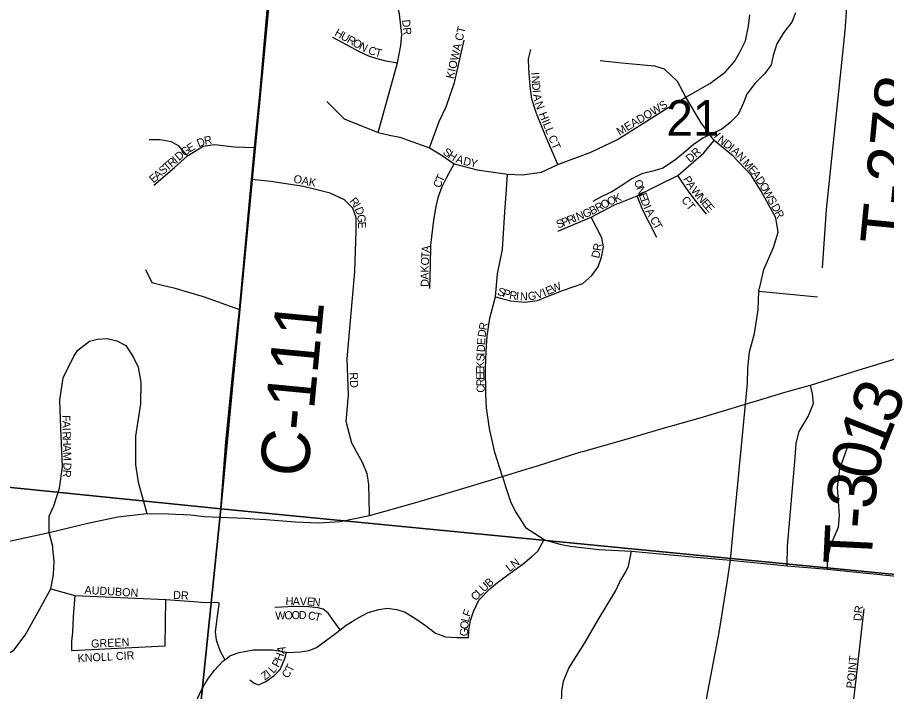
# Model space of a CAD drawing. Extents: x 1310247 to 1552180, y 377264 to 706493.
# Drawn here: x 1398452 to 1403845, y 517629 to 521811 of the extents above; entities that cross this region are included whole.
import ezdxf

# ---------------------------------------------------------------- set-up
doc = ezdxf.new("R2010")
doc.units = 0
for name, color, linetype in [('GM_X_County_Road', 7, 'Continuous'), ('GM_X_County_Road_Text', 7, 'Continuous'), ('GM_X_Minor_River', 7, 'Continuous'), ('GM_X_Section', 7, 'Continuous'), ('GM_X_Section_Text', 7, 'Continuous'), ('GM_X_State_Route', 7, 'Continuous'), ('GM_X_Township_Road', 7, 'Continuous'), ('GM_X_Township_Road_Text', 7, 'Continuous'), ('GM_X_Township_ROW', 7, 'Continuous'), ('GM_X_Township_Subdivision', 7, 'Continuous'), ('GM_X_Township_Subdivision_Text', 7, 'Continuous')]:
    doc.layers.add(name, color=color, linetype=linetype)

msp = doc.modelspace()

# ---------------------------------------------------------------- linework, layer by layer
at = {"layer": 'GM_X_County_Road'}
for points in [[(1399710.5, 518711.7), (1399746.4, 519177.7), (1399790.7, 519631.5), (1399829.5, 519998.9), (1399905.7, 520806.7), (1399922.4, 521003.8), (1399957.2, 521333.2), (1400035.4, 522239.3), (1400090.1, 522769.8), (1400145.6, 523378.5), (1400204.4, 523955.2), (1400224.4, 524023.3), (1400295.3, 524159.6), (1400420.2, 524378.1), (1400452.3, 524432.2), (1400473.7, 524476.3), (1400478.5, 524538.7), (1400457.6, 524600.6), (1400419.5, 524644), (1400358.7, 524692.8), (1400242, 524774.9), (1400198.1, 524835.4), (1400183.5, 524914.8), (1400086.4, 525507.7)], [(1401461.5, 518963.5), (1401480.9, 518900.7), (1401509.3, 518815.4), (1401512.7, 518808.3)], [(1401512.7, 518808.3), (1401542.7, 518744.3), (1401574.7, 518696), (1401605, 518647.7), (1401720.4, 518572.3), (1401723.8, 518571.3)], [(1401723.8, 518571.3), (1401817.1, 518543.2), (1401882.9, 518531.5), (1402060, 518510.6), (1402262, 518499.1)], [(1402262, 518499.1), (1402618.3, 518467)], [(1402618.3, 518467), (1402877.7, 518443.7), (1403228.8, 518408.7)], [(1403228.8, 518408.7), (1403479.6, 518388.7), (1403700, 518365.9), (1403924.6, 518343.2), (1404137, 518320), (1404991.5, 518246.5), (1405633.5, 518188.9), (1406174.8, 518143.5), (1406417.5, 518119.1), (1407143.1, 518050.1), (1407545.6, 518017.7), (1407794, 517991.7), (1408079.6, 517960.9), (1408753.3, 517913.8), (1409172.1, 517866.7), (1410071.8, 517802.6)]]:
    msp.add_lwpolyline(points, dxfattribs=at)
at = {"layer": 'GM_X_Minor_River'}
msp.add_lwpolyline([(1403280.7, 521839.6), (1403256.8, 521782.2), (1403204.7, 521715.6), (1403164.5, 521646.7), (1403142.2, 521575.3), (1403128.4, 521517.5), (1403090.7, 521462.6), (1403028.6, 521400.4), (1402978.6, 521335.8), (1402956.9, 521282.3), (1402924.5, 521209.2), (1402874.9, 521158.6), (1402821.5, 521116.1), (1402758.7, 521090), (1402705.7, 521061.6), (1402644.4, 521021.4), (1402584.7, 520969.2), (1402529.2, 520922.8), (1402457.7, 520876.9), (1402403.1, 520860.5), (1402326.4, 520840.9), (1402265.4, 520810.7), (1402195.9, 520764.8), (1402140.7, 520728.4), (1402077.8, 520700.3), (1402022.8, 520669.9)], dxfattribs=at)
at = {"layer": 'GM_X_Section'}
msp.add_lwpolyline([(1394632.2, 524597.9), (1400210.2, 523974.4), (1399715, 518763.5), (1394077.9, 519336.3)], dxfattribs=at)
for points in [[(1400210.2, 523974.4), (1405478, 523537.9), (1405004.4, 518248.1), (1399715, 518763.5)], [(1399715, 518763.5), (1399128.9, 513068.6), (1393469.6, 513633.9), (1394077.9, 519336.3)], [(1399715, 518763.5), (1405004.4, 518248.1), (1404461.2, 512601.7), (1399128.9, 513068.6)]]:
    msp.add_lwpolyline(points, close=True, dxfattribs=at)
at = {"layer": 'GM_X_State_Route'}
for points in [[(1402970.3, 519411.7), (1403221.2, 519489.2), (1403373, 519530.7), (1403668.5, 519622.6), (1403932.8, 519702.7), (1404204.8, 519784.8), (1404529.5, 519881.6), (1404876.7, 519988.4), (1405119.6, 520060.5), (1405145.4, 520067.9)], [(1401705.8, 512838.3), (1401730.9, 513109.3), (1401760.6, 513488.9), (1401809.8, 513816.6), (1401868, 514218.3), (1401935.5, 514520), (1401999.7, 514817.4), (1402093.8, 515183), (1402178.4, 515477.7), (1402248, 515739.7), (1402332.5, 516035.7), (1402419.9, 516344), (1402493.8, 516614.1), (1402557.6, 516859.7), (1402625.9, 517135.3), (1402698.2, 517413.6), (1402736.4, 517627.8), (1402806, 517994.8), (1402856.4, 518305.9), (1402877.7, 518443.7), (1402893.3, 518622.4), (1402915.1, 518854.3), (1402945.1, 519153.1), (1402970.3, 519411.7)], [(1401960.3, 519118.9), (1402228.5, 519194.8), (1402452.3, 519260.8), (1402688.6, 519327.6), (1402970.3, 519411.7)], [(1401609, 519008.9), (1401678.7, 519030.3), (1401947.6, 519115.3), (1401960.3, 519118.9)], [(1399920.5, 518700.8), (1399995.7, 518696.3), (1400175.5, 518682.2), (1400323.3, 518675.7), (1400455.6, 518683.4), (1400636.8, 518722), (1400776.8, 518760.5), (1400924.5, 518802.9), (1401077.4, 518847.9), (1401243.1, 518896.7), (1401461.5, 518963.5), (1401609, 519008.9)], [(1398459.9, 518575.3), (1398648.4, 518615.7), (1398888.7, 518673.4), (1399075.3, 518712.9), (1399254.6, 518733.2), (1399390.6, 518731), (1399529.4, 518724.6), (1399610.3, 518715.6), (1399710.5, 518711.7), (1399865.9, 518704), (1399920.5, 518700.8)], [(1396707.3, 518183.3), (1396986.9, 518248.9), (1397280.2, 518316.4), (1397537.4, 518378.3), (1397793.1, 518429.9), (1397978, 518471.8), (1398140.9, 518506.6), (1398330.6, 518547.7), (1398459.9, 518575.3)]]:
    msp.add_lwpolyline(points, dxfattribs=at)
at = {"layer": 'GM_X_Township_Road'}
for points in [[(1403446.8, 520258.1), (1403472.4, 520620.2), (1403587.9, 521728.2), (1403610.3, 522049.2), (1403678.6, 522624.4), (1403771.6, 523612.2)], [(1399247.7, 520246.9), (1399286.4, 520167.5), (1399349.6, 520150.1), (1399423.1, 520134.3), (1399604.9, 520080.5), (1399829.5, 519998.9)], [(1403052.1, 520114), (1403416.6, 520077.1)], [(1403228.8, 518408.7), (1403231.1, 518531), (1403278.6, 519081.5), (1403284.8, 519170.8), (1403302.9, 519241.8), (1403357.9, 519335.2), (1403391.9, 519416.7)]]:
    msp.add_lwpolyline(points, dxfattribs=at)
at = {"layer": 'GM_X_Township_ROW'}
msp.add_lwpolyline([(1403391.9, 519416.7), (1403385.1, 519475.7), (1403373, 519530.7)], dxfattribs=at)
at = {"layer": 'GM_X_Township_Subdivision'}
for points in [[(1400691.4, 521097.2), (1400810, 521528.6), (1400831.6, 521637.1), (1400838.3, 521705.6), (1400822.3, 521832.2), (1400805.8, 521910.7), (1400775.9, 521986), (1400756, 522045.7), (1400723.8, 522106.6), (1400685.1, 522168.6), (1400649.7, 522220.6), (1400608.7, 522303.6), (1400584.4, 522345.6), (1400571.1, 522394.3), (1400549, 522447.5), (1400690.2, 522484.2), (1400780.3, 522499.7), (1400901.5, 522505.3), (1400926.9, 522505), (1401093.4, 522503.3), (1401213.8, 522491), (1401315.6, 522483.6), (1401796.7, 522409.1)], [(1400372.9, 521290.4), (1400479.6, 521181.7), (1400691.4, 521097.2), (1400761.7, 521080.7), (1400825.3, 521068.7), (1401008.5, 521002.8), (1401082.1, 520958.9), (1401162.2, 520903), (1401304.8, 520865.7), (1401493.7, 520837.9), (1401585.8, 520834.9), (1401704.3, 520850.3), (1401805.2, 520898.6), (1402010.5, 520975.4), (1402176.1, 521053.3), (1402468, 521237.7), (1402598.8, 521315.9), (1402747.9, 521402.3), (1402844.4, 521472.5), (1402902.6, 521538.4), (1402933.3, 521592.1), (1402970.6, 521665.7), (1402988.2, 521756.7), (1402997, 521828.1)], [(1400408.2, 521688.3), (1400581.3, 521596.3), (1400630.1, 521573.9), (1400682.7, 521556), (1400739.3, 521542.3), (1400810, 521528.6)], [(1401008.5, 521002.8), (1401069.5, 521164.6), (1401112.2, 521256.1), (1401164.6, 521408.4), (1401224.9, 521669.5)], [(1401805.2, 520898.6), (1401780, 520955.7), (1401735, 521062.1), (1401673.6, 521214.6), (1401645, 521303.5), (1401634, 521385.8), (1401626.4, 521493.3), (1401623.1, 521553.7), (1401638.4, 521611.9)], [(1403064.2, 520165), (1403083.6, 520247.5), (1403144.4, 520383), (1403172.6, 520479.6), (1403158.5, 520567.4), (1403066.3, 520733.4), (1403004.4, 520832.1), (1402891.6, 520952.5), (1402774.5, 521047.9), (1402694.2, 521157.5), (1402598.8, 521315.9), (1402548.9, 521413.5), (1402466.4, 521490.5), (1402406.8, 521508.9), (1402336.3, 521515.5), (1402223.4, 521526.3), (1402143.2, 521533.9), (1402067.2, 521541.5)], [(1399508.4, 520953), (1399486.9, 520974.5), (1399454.1, 521014.1), (1399406.5, 521040.2), (1399337.4, 521052.6), (1399269.5, 521052.6)], [(1401804.5, 520485.9), (1402011.4, 520572), (1402152.7, 520646.5), (1402298.3, 520705.2), (1402418.7, 520765.9), (1402551, 520831), (1402711.6, 520970.9), (1402774.5, 521047.9)], [(1399297.8, 520770.6), (1399428, 520879.4), (1399508.4, 520953), (1399604.7, 521013), (1399676, 521022.1), (1399799.5, 521008.5), (1399922.4, 521003.8)], [(1401011.9, 520129.3), (1401015.1, 520273.1), (1401018.4, 520398.2), (1401036, 520554), (1401051.4, 520638.5), (1401065.6, 520700), (1401087.6, 520762.5), (1401113.9, 520816.3), (1401162.2, 520903)], [(1401361.1, 519425.6), (1401358.7, 519482.5), (1401357.5, 519632.9), (1401360, 519740.8), (1401367.7, 519834.6), (1401384.4, 519946.3), (1401417.8, 520077.3), (1401432, 520220), (1401462.8, 520371.6), (1401475.7, 520605.4), (1401485.9, 520714.6), (1401493.7, 520837.9)], [(1402727.8, 520590.2), (1402652.2, 520685.7), (1402603, 520750.4), (1402551, 520831)], [(1400636.8, 518722), (1400635.1, 518829), (1400632.9, 518913.4), (1400622.6, 518980.2), (1400595.6, 519045.7), (1400559.7, 519109.4), (1400527.1, 519170.4), (1400492.9, 519303.9), (1400507, 519468.4), (1400499.3, 519693.2), (1400546.6, 520236), (1400554.7, 520488.3), (1400554.8, 520570.2), (1400533.3, 520628), (1400482.3, 520680.1), (1400392.9, 520722), (1400226.4, 520762.7), (1400024.8, 520794.4), (1399905.7, 520806.7)], [(1402418.7, 520445.9), (1402330.8, 520620.6), (1402298.3, 520705.2)], [(1401417.8, 520077.3), (1401511.6, 520052.9), (1401601.6, 520045.2), (1401678.7, 520054.2), (1401740.3, 520079.9), (1401840.5, 520119.8), (1401960, 520159.6), (1402016.5, 520209.7), (1402055.1, 520264.9), (1402075.6, 520324), (1402088.5, 520388.3), (1402078.2, 520444.8), (1402011.4, 520572)], [(1402970.3, 519411.7), (1402982.8, 519541.3), (1402984.9, 519635.7), (1402994.7, 519736.6), (1403025, 519850.4), (1403048.9, 519997.9), (1403052.1, 520114), (1403064.2, 520165)], [(1398648.4, 518615.7), (1398648.8, 518716.8), (1398677.8, 518780.6), (1398712.6, 518891.6), (1398731.9, 519023.1), (1398722.3, 519264.6), (1398714.8, 519437.4), (1398736.8, 519575.7), (1398801.5, 519709.8), (1398827, 519746.8), (1398900.1, 519803.8), (1398948.4, 519815.3), (1399009.2, 519819.2), (1399068.2, 519805.7), (1399125.2, 519775.7), (1399169.9, 519704.7), (1399202.5, 519641.8), (1399217.9, 519548.7), (1399217, 519414.4), (1399186, 519214.4), (1399184.1, 519036.6), (1399201.3, 518928.5), (1399232.8, 518817.4), (1399254.6, 518733.2)], [(1401461.5, 518963.5), (1401414, 519111.3), (1401381.9, 519261.6), (1401362.6, 519390), (1401361.1, 519425.6)], [(1403479.6, 518388.7), (1403479.1, 518446.7), (1403497.2, 518530), (1403520.2, 518586.7), (1403546.4, 518648.9), (1403552.4, 518721.9), (1403548.1, 518780), (1403540.7, 518896.9), (1403555.2, 519011.6), (1403600, 519138.8)], [(1398672.2, 518517.6), (1398671.3, 518528), (1398648.4, 518615.7)], [(1401261.1, 518057.6), (1401262, 518063.4), (1401281.9, 518126.6), (1401314.6, 518196.3), (1401384.2, 518266.6), (1401431.1, 518305.8), (1401510, 518363.3), (1401590.3, 518420.9), (1401641.5, 518464.3), (1401682, 518500.5), (1401720.4, 518572.3)], [(1398660.1, 518266.6), (1398675.4, 518355.5), (1398679.5, 518437), (1398672.2, 518517.6)], [(1401829.2, 517551.5), (1401830.6, 517628.9), (1401841.1, 517694.4), (1401874.5, 517774.5), (1401972.1, 517931.4), (1402056.4, 518073.6), (1402162.4, 518251.3), (1402191, 518310.6), (1402227.9, 518371.2), (1402243.3, 518406.1), (1402251.7, 518448.6), (1402262, 518499.1)], [(1397336, 517627), (1397459.4, 517678.8), (1397590.8, 517690.7), (1397772.1, 517692.7), (1397869.6, 517710.6), (1398245.1, 517803.7), (1398339.6, 517832.1), (1398429.6, 517885.5), (1398500.2, 517979.2), (1398568.1, 518101.5), (1398660.1, 518266.6)], [(1398660.1, 518266.6), (1398808, 518225.9), (1399374.1, 518200), (1399547.6, 518187.8), (1399614.5, 518181.9), (1399685.6, 518183.3), (1399697.7, 518182.1), (1399702.4, 518180.2), (1399702.4, 518175.1), (1399701.7, 518168.8), (1399692.7, 518096), (1399680.2, 518000.3), (1399685.6, 517950), (1399708.4, 517883.3), (1399740.3, 517826.7)], [(1398808, 518225.9), (1398797.8, 518093.6), (1398794, 517996.8), (1398787.3, 517941), (1398788, 517884.6), (1399369.5, 517912.3), (1399374.1, 518200)], [(1399633.4, 517705.1), (1399675.7, 517761.5), (1399726.7, 517816.8), (1399740.3, 517826.7), (1399775.1, 517852), (1399828.7, 517872.2), (1399914.6, 517887.3), (1400035.4, 517887.3), (1400121.8, 517874.1), (1400134.6, 517872.2), (1400209.8, 517874.7), (1400263.4, 517884.8), (1400309.1, 517902.3), (1400435.2, 517995.4), (1400455.5, 518011.7), (1400491.6, 518040.7), (1400545.2, 518073.4), (1400593.6, 518101.1), (1400628.4, 518118.7), (1400695.5, 518138.8), (1400746.5, 518146.4), (1400805.6, 518138.8), (1400859.2, 518121.2), (1400918.3, 518083.5), (1400985.4, 518038.2), (1401047.1, 517990.4), (1401091.9, 517973.9)], [(1400455.5, 518011.7), (1400405, 518079.4), (1400379.5, 518115.2), (1400348.7, 518140.4), (1400318.5, 518149), (1400258.2, 518154.2), (1400172.6, 518157.4), (1400048.8, 518149.9)], [(1403565.7, 516910), (1403586.2, 517090.6), (1403705.5, 518141.4)], [(1401250.6, 517963.8), (1401253.4, 518007.9), (1401261.1, 518057.6)], [(1401091.9, 517973.9), (1401108.8, 517967.7), (1401178.6, 517965.2), (1401250.6, 517963.8)], [(1399894.5, 517701.1), (1399921.6, 517680.8), (1399948.8, 517670.3), (1399994.4, 517691), (1400045.7, 517728.2), (1400082, 517766.8), (1400111, 517834.3), (1400121.8, 517874.1)], [(1399559.1, 517564), (1399595.2, 517640.7), (1399624.7, 517693.6), (1399633.4, 517705.1)]]:
    msp.add_lwpolyline(points, dxfattribs=at)

# ---------------------------------------------------------------- texts
at = {"layer": 'GM_X_County_Road_Text'}
msp.add_text('C-111', height=300, rotation=84.5605, dxfattribs=at).set_placement((1400252.6, 518952.9))
at = {"layer": 'GM_X_Section_Text'}
msp.add_text('21', height=221, rotation=0, dxfattribs=at).set_placement((1402479.2, 521077))
at = {"layer": 'GM_X_Township_Road_Text'}
for s, rotation, p in [('T-278', 84.4715, (1403979.6, 520392.1)), ('3', 69.7304, (1403892.4, 519277)), ('1', 68.3257, (1403821.3, 519097.7)), ('0', 77.8358, (1403786.2, 518929.7)), ('3', 85.3111, (1403772.6, 518755.7)), ('-', 85.3855, (1403762.7, 518633)), ('T', 87.269, (1403752.2, 518411.5))]:
    msp.add_text(s, height=300, rotation=rotation, dxfattribs=at).set_placement(p)
at = {"layer": 'GM_X_Township_Subdivision_Text'}
for s, rotation, p in [('DR', 275.7128, (1400838.5, 521795.4)), ('KIOWA CT', 76.759, (1401158.8, 521427)), ('H', 330.6917, (1400415.8, 521701.5)), ('U', 330.6726, (1400454.2, 521679.9)), ('R', 330.6876, (1400492.6, 521658.4)), ('O', 330.6881, (1400527.1, 521639)), ('N', 332.6165, (1400567.1, 521616.6)), ('C', 339.3958, (1400624.1, 521588.4)), ('T', 345.5982, (1400666.8, 521572.7)), ('I', 274.662, (1401639.4, 521469.6)), ('N', 274.6384, (1401641.1, 521447.6)), ('D', 274.6611, (1401644.7, 521403.8)), ('I', 274.6402, (1401648.3, 521359.9)), ('A', 280.2685, (1401650.7, 521332.7)), ('N', 290.7588, (1401661.3, 521279.8)), ('MEADOWS', 30.9638, (1402188.3, 521076.5)), ('HILL', 291.8008, (1401687.1, 521212.7)), ('I', 307.2021, (1402769.6, 521072.1)), ('D', 21.7162, (1399577.2, 521005.2)), ('R', 10.155, (1399615.6, 521020.7)), ('CT', 293.6308, (1401744.2, 521067.8)), ('N', 321.2021, (1402792.2, 521045)), ('D', 321.9744, (1402827.1, 521017)), ('G', 36.1945, (1399487.8, 520947.7)), ('E', 31.8867, (1399522.5, 520973.1)), ('S', 322.693, (1401087.8, 520966.9)), ('DR', 42.8801, (1402626.8, 520908.1)), ('I', 321.9844, (1402861.8, 520989.9)), ('A', 317.9762, (1402878.4, 520977)), ('R', 41.0525, (1399409, 520879)), ('I', 41.0664, (1399438.9, 520905)), ('D', 41.0564, (1399455.5, 520919.5)), ('H', 326.9093, (1401119.1, 520943.2)), ('A', 341.771, (1401168.7, 520913.1)), ('D', 346.3415, (1401214.6, 520898.1)), ('Y', 346.5491, (1401257.6, 520887.7)), ('N', 312.0002, (1402910.1, 520948.5)), ('M', 311.6489, (1402948.3, 520906)), ('S', 41.0458, (1399355.9, 520832.8)), ('T', 41.0458, (1399382.5, 520855.9)), ('E', 310.6102, (1402983.2, 520866.7)), ('E', 41.0458, (1399296.2, 520780.8)), ('A', 41.0502, (1399322.7, 520803.9)), ('OAK', 348.6887, (1400162.2, 520787.3)), ('T', 65.4509, (1401090.1, 520785.5)), ('P', 300.5397, (1402579.7, 520809.1)), ('A', 304.7933, (1403005.3, 520841)), ('D', 302.4804, (1403030.1, 520805.3)), ('C', 67.4455, (1401075.1, 520749.3)), ('O', 289.8244, (1402276.8, 520794.4)), ('A', 305.1175, (1402600, 520775.2)), ('O', 301.4679, (1403053.6, 520768.4)), ('K', 22.0246, (1402164.5, 520660.4)), ('N', 289.8244, (1402291.8, 520753)), ('E', 289.8174, (1402306.7, 520711.6)), ('W', 309.7863, (1402628, 520735.6)), ('N', 309.8063, (1402664.6, 520691.7)), ('W', 299.0244, (1403076.3, 520731.4)), ('R', 308.8324, (1400510.3, 520670.3)), ('O', 27.8926, (1402087.2, 520621.4)), ('O', 25.6071, (1402125.6, 520641.7)), ('D', 290.1807, (1402318.7, 520678.2)), ('CT', 308.1565, (1402568.5, 520677.9)), ('E', 309.8056, (1402692.8, 520657.9)), ('S', 298.4229, (1403104, 520681.5)), ('I', 300.7913, (1400534.1, 520640.9)), ('D', 291.1419, (1400544.4, 520624)), ('N', 21.4225, (1401929.9, 520549)), ('G', 22.8388, (1401972.1, 520565.6)), ('B', 27.264, (1402016.5, 520584.4)), ('R', 27.8852, (1402052.2, 520602.9)), ('I', 294.9521, (1402335.7, 520632.7)), ('A', 299.0531, (1402346.7, 520609.3)), ('E', 309.8017, (1402715.3, 520630.8)), ('D', 298.4275, (1403127, 520638.9)), ('R', 297.0212, (1403147.8, 520600.5)), ('G', 277.5181, (1400559.5, 520586)), ('S', 21.4209, (1401807, 520500.8)), ('P', 21.3955, (1401839.7, 520513.7)), ('R', 21.4154, (1401872.5, 520526.5)), ('I', 21.3874, (1401909.4, 520541)), ('C', 299.5536, (1402374.8, 520558.9)), ('E', 271.0928, (1400565.1, 520543.9)), ('T', 299.5348, (1402394.3, 520524.4)), ('A', 86.1837, (1401009.8, 520350.2)), ('R', 80.4381, (1402071.2, 520359.8)), ('T', 86.2005, (1401007.4, 520315.1)), ('D', 77.2306, (1402060.9, 520313.9)), ('O', 86.8735, (1401005, 520271.3)), ('K', 89.4535, (1401004.6, 520227.9)), ('A', 89.9563, (1401004.6, 520184)), ('D', 89.9563, (1401004.6, 520140.1)), ('S', 340.9343, (1401426.3, 520091.7)), ('P', 340.929, (1401459.6, 520080.2)), ('V', 19.0895, (1401677, 520064.1)), ('I', 22.3311, (1401721.4, 520079.6)), ('E', 22.187, (1401741.8, 520088)), ('W', 22.1885, (1401774.4, 520101.3)), ('R', 349.7543, (1401501, 520066.6)), ('I', 353.5928, (1401543.6, 520059)), ('N', 358.5741, (1401570.2, 520056.2)), ('G', 7.8839, (1401623, 520055.6)), ('R', 78.8329, (1401362.7, 519867.7)), ('D', 81.6659, (1401356.5, 519824.8)), ('E', 87.4309, (1401354.1, 519777.8)), ('D', 87.4312, (1401352.2, 519733.9)), ('S', 87.4446, (1401349.6, 519676.7)), ('I', 87.4411, (1401351.2, 519711.9)), ('E', 90.9426, (1401348.9, 519598.4)), ('K', 88.2729, (1401348.3, 519632.9)), ('RD', 273.011, (1400513, 519608.2)), ('E', 91.645, (1401349.9, 519563.3)), ('R', 91.6397, (1401351, 519523.8)), ('C', 91.6518, (1401352.2, 519484.2)), ('F', 271.3932, (1398730.4, 519343.9)), ('A', 271.3847, (1398731.2, 519308.8)), ('I', 271.3851, (1398732.3, 519264.8)), ('R', 271.401, (1398732.8, 519242.8)), ('H', 271.3879, (1398733.8, 519203.2)), ('A', 271.3953, (1398734.8, 519159.2)), ('M', 271.3934, (1398735.9, 519115.2)), ('R', 264.589, (1398736.8, 519006.8)), ('D', 269.0492, (1398737.5, 519049.8)), ('LN', 36.8743, (1401505.5, 518370)), ('U', 44.1191, (1401347.6, 518242.8)), ('B', 40.1087, (1401378.5, 518272.8)), ('AUDUBON', 356.684, (1398867.3, 518235.5)), ('DR', 356.9887, (1399417.3, 518204.7)), ('C', 50.7012, (1401298.8, 518188.2)), ('L', 45.3091, (1401323, 518218)), ('H', 359.694, (1400116.3, 518165.1)), ('A', 359.7112, (1400160.3, 518164.8)), ('V', 359.694, (1400204.3, 518164.6)), ('E', 355.0764, (1400247.3, 518164.4)), ('N', 354.0001, (1400282.1, 518161.4)), ('O', 1.1147, (1400154, 518078.1)), ('F', 70.7228, (1401260, 518089.5)), ('DR', 83.6638, (1403688.6, 518064.3)), ('W', 2.0181, (1400053.1, 518074.7)), ('O', 1.8363, (1400110.2, 518076.7)), ('D', 359.2786, (1400197.6, 518079)), ('C', 351.9352, (1400253.1, 518078)), ('T', 344.9665, (1400290.7, 518072.8)), ('L', 75.8842, (1401251.8, 518056.5)), ('O', 85.7228, (1401248.8, 518014.9)), ('G', 87.0153, (1401246.6, 517971.3)), ('GREEN', 2.4929, (1398910.4, 517901.1)), ('KNOLL CIR', 3.0953, (1398826.9, 517810.8)), ('H', 71.0729, (1400091.9, 517814.3)), ('A', 77.1055, (1400107.7, 517861.4)), ('P', 61.5468, (1400071.5, 517775)), ('POINT', 84.4019, (1403644.6, 517646.2)), ('Z', 37.6102, (1399987.7, 517696.9)), ('I', 37.617, (1400015.6, 517718.4)), ('L', 47.4946, (1400039.9, 517738.2)), ('C', 54.228, (1400127.9, 517707.1)), ('T', 62.9618, (1400155.4, 517746.3))]:
    msp.add_text(s, height=50, rotation=rotation, dxfattribs=at).set_placement(p)

doc.saveas('drawing.dxf')
